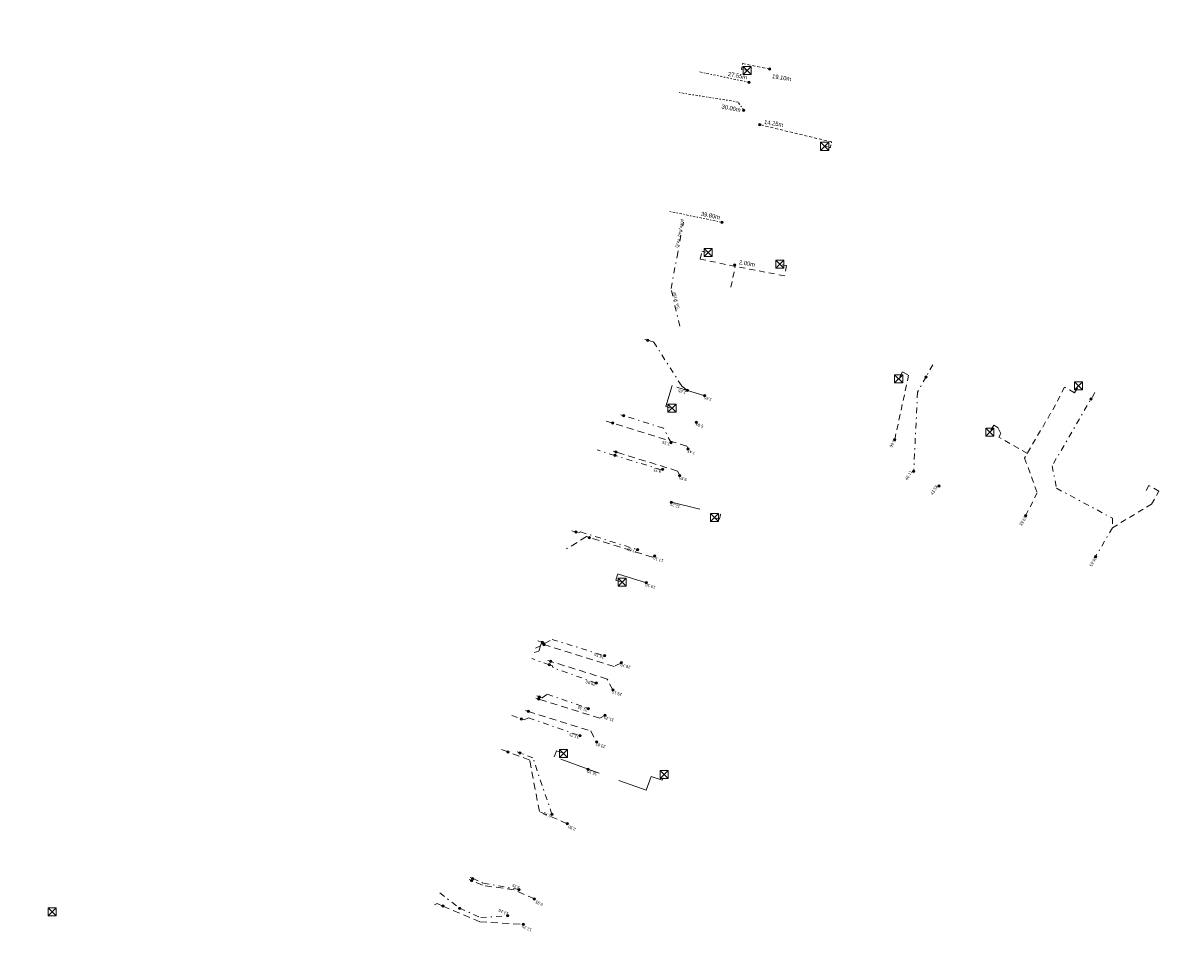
# Model space of a CAD drawing. Header units: inches. Extents: x 0 to 191500, y 0 to 342750.
# Tile 468 of 547: x 188538 to 188638, y 334675 to 334753. Entities that reach past the tile are written whole.
import ezdxf

# ---------------------------------------------------------------- set-up
doc = ezdxf.new("R2010")
doc.units = ezdxf.units.IN
doc.header["$MEASUREMENT"] = 0
for name, pattern in [('RI-HWA_HUISAANSLUITING', [4.8, 3, -1.8]), ('RI-HWA_KOLKAANSLUITING', [4.3, 2.5, -1.8]), ('RI-VWA_HUISAANSLUITING', [6.1, 2.5, -1.8, 0, -1.8])]:
    doc.linetypes.add(name, pattern=pattern)
doc.layers.get('0').update_dxf_attribs({"lineweight": 20})
for name, color, linetype, lineweight in [('ECW', 150, 'Continuous', 20), ('N-WE-RI-HWA-MAATVOERING-T25', 151, 'Continuous', 20), ('N-WE-RI-HWA_HUISAANSLUITING', 150, 'RI-HWA_HUISAANSLUITING', 20), ('N-WE-RI-HWA_KOLK-S', 150, 'Continuous', 20), ('N-WE-RI-HWA_KOLKAANSLUITING', 150, 'RI-HWA_KOLKAANSLUITING', 20), ('N-WE-RI-HWA_KOLKAANSLUITING_PVC_160-G', 150, 'RI-HWA_KOLKAANSLUITING', 20), ('N-WE-RI-HWA_RIOOLPUT_ONTSTOPPINGSPUT-G', 150, 'Continuous', 20), ('N-WE-RI-INLAAT', 7, 'Continuous', 20), ('N-WE-RI-VWA-MAATVOERING-T25', 30, 'Continuous', 20), ('N-WE-RI-VWA_HUISAANSLUITING', 20, 'RI-VWA_HUISAANSLUITING', 20), ('N-WE-RI-VWA_HUISAANSLUITING_PVC_160-G', 20, 'RI-VWA_HUISAANSLUITING', 20), ('N-WE-RI-VWA_RIOOLPUT_ONTSTOPPINGSPUT-G', 30, 'Continuous', 20), ('Tekst algemeen', 7, 'Continuous', 20)]:
    doc.layers.add(name, color=color, linetype=linetype, lineweight=lineweight)
doc.styles.add('Museo 1_200_25', font='txt', dxfattribs={"height": 0.5})
doc.styles.add('TS 1 op 100', font='tahoma.ttf', dxfattribs={"height": 0.25})
picture_1 = doc.add_image_def('image1.ecw', size_in_pixel=(220000, 285000))

# ---------------------------------------------------------------- blocks, each defined once
blk = doc.blocks.new('A$C2C270354')
h = blk.add_hatch(color=256)
h.dxf.hatch_style = 1
edge = h.paths.add_edge_path()
edge.add_arc((0, 0), 0.1, 0, 360)
blk.add_circle((0, 0), 0.1)

msp = doc.modelspace()

# ---------------------------------------------------------------- linework, layer by layer
at = {"layer": 'N-WE-RI-HWA_HUISAANSLUITING', "ltscale": 0.2}
for points in [[(188595.31539, 334716.47996), (188595.19245, 334716.71351), (188588.82985, 334718.70162), (188588.25699, 334718.87938)], [(188594.59971, 334714.18915), (188594.39232, 334714.585), (188589.10869, 334716.22524), (188588.86992, 334716.29932)], [(188582.61981, 334699.54951), (188582.48076, 334699.1018), (188582.06215, 334698.97876)], [(188589.575, 334698.10578), (188588.95364, 334697.7802), (188582.91774, 334699.66592), (188582.67899, 334699.74007), (188582.61981, 334699.54951), (188582.19722, 334699.36996)], [(188588.8444, 334695.76725), (188588.35253, 334696.70456), (188583.49313, 334698.22403), (188583.25718, 334698.30665)], [(188588.15854, 334693.57189), (188587.71768, 334693.34118), (188582.46117, 334694.97449), (188582.22522, 334695.05711)], [(188581.32367, 334693.99541), (188581.56229, 334693.92086), (188586.93977, 334692.23951), (188587.44285, 334691.28108)], [(188584.92053, 334684.26431), (188582.52191, 334685.30739), (188581.69296, 334689.74063), (188579.81627, 334690.43202), (188579.15942, 334690.67401)], [(188582.09938, 334677.80338), (188580.34504, 334678.57433), (188577.62713, 334678.96888), (188576.71063, 334679.3689), (188576.4815, 334679.4689)], [(188573.50699, 334677.30319), (188573.72623, 334677.39808), (188574.22113, 334677.18176), (188577.39641, 334675.83467), (188581.13899, 334675.60391)]]:
    msp.add_lwpolyline(points, dxfattribs=at)
at = {"layer": 'N-WE-RI-HWA_HUISAANSLUITING', "ltscale": 0.2, "elevation": 44.04}
msp.add_lwpolyline([(188592.43774, 334707.269), (188592.25357, 334707.17246), (188586.82407, 334708.86873), (188586.58532, 334708.94288), (188584.848, 334707.894)], dxfattribs=at)
at = {"layer": 'N-WE-RI-HWA_KOLK-S'}
for p, q in [((188606.71286, 334742.84625), (188606.71137, 334742.1498)), ((188606.71137, 334742.1498), (188607.40932, 334742.84475)), ((188607.40782, 334742.1483), (188606.71286, 334742.84625)), ((188607.40932, 334742.84475), (188606.71286, 334742.84625)), ((188607.40782, 334742.1483), (188607.40932, 334742.84475)), ((188606.71137, 334742.1498), (188607.40782, 334742.1483)), ((188596.69652, 334733.71197, 43.941), (188596.69503, 334733.01552, 43.941)), ((188596.69503, 334733.01552, 43.941), (188597.39297, 334733.71048, 43.941)), ((188596.69503, 334733.01552, 43.941), (188597.39148, 334733.01403, 43.941)), ((188596.69652, 334733.71197, 43.941), (188597.39148, 334733.01403, 43.941)), ((188597.39297, 334733.71048, 43.941), (188596.69652, 334733.71197, 43.941)), ((188597.39148, 334733.01403, 43.941), (188597.39297, 334733.71048, 43.941)), ((188602.86362, 334732.71372), (188602.86212, 334732.01726)), ((188602.86212, 334732.01726), (188603.56007, 334732.71222)), ((188602.86212, 334732.01726), (188603.55858, 334732.01577)), ((188602.86362, 334732.71372), (188603.55858, 334732.01577)), ((188603.56007, 334732.71222), (188602.86362, 334732.71372)), ((188603.55858, 334732.01577), (188603.56007, 334732.71222)), ((188613.07552, 334722.85497, 43.717), (188613.07403, 334722.15852, 43.717)), ((188613.07403, 334722.15852, 43.717), (188613.77197, 334722.85348, 43.717)), ((188613.07552, 334722.85497, 43.717), (188613.77048, 334722.15703, 43.717)), ((188613.77197, 334722.85348, 43.717), (188613.07552, 334722.85497, 43.717)), ((188613.77048, 334722.15703, 43.717), (188613.77197, 334722.85348, 43.717)), ((188613.07403, 334722.15852, 43.717), (188613.77048, 334722.15703, 43.717)), ((188628.54552, 334722.25497, 43.493), (188628.54403, 334721.55852, 43.493)), ((188628.54403, 334721.55852, 43.493), (188629.24197, 334722.25348, 43.493)), ((188628.54552, 334722.25497, 43.493), (188629.24048, 334721.55703, 43.493)), ((188629.24197, 334722.25348, 43.493), (188628.54552, 334722.25497, 43.493)), ((188629.24048, 334721.55703, 43.493), (188629.24197, 334722.25348, 43.493)), ((188628.54403, 334721.55852, 43.493), (188629.24048, 334721.55703, 43.493)), ((188593.58052, 334720.33097, 43.993), (188593.57903, 334719.63452, 43.993)), ((188593.57903, 334719.63452, 43.993), (188594.27697, 334720.32948, 43.993)), ((188593.58052, 334720.33097, 43.993), (188594.27548, 334719.63303, 43.993)), ((188594.27697, 334720.32948, 43.993), (188593.58052, 334720.33097, 43.993)), ((188594.27548, 334719.63303, 43.993), (188594.27697, 334720.32948, 43.993)), ((188593.57903, 334719.63452, 43.993), (188594.27548, 334719.63303, 43.993)), ((188620.92252, 334718.28297, 43.721), (188620.92103, 334717.58652, 43.721)), ((188620.92103, 334717.58652, 43.721), (188621.61897, 334718.28148, 43.721)), ((188620.92252, 334718.28297, 43.721), (188621.61748, 334717.58503, 43.721)), ((188621.61897, 334718.28148, 43.721), (188620.92252, 334718.28297, 43.721)), ((188621.61748, 334717.58503, 43.721), (188621.61897, 334718.28148, 43.721)), ((188620.92103, 334717.58652, 43.721), (188621.61748, 334717.58503, 43.721)), ((188597.23052, 334710.93097, 44.004), (188597.22903, 334710.23452, 44.004)), ((188597.22903, 334710.23452, 44.004), (188597.92697, 334710.92948, 44.004)), ((188597.23052, 334710.93097, 44.004), (188597.92548, 334710.23303, 44.004)), ((188597.92697, 334710.92948, 44.004), (188597.23052, 334710.93097, 44.004)), ((188597.92548, 334710.23303, 44.004), (188597.92697, 334710.92948, 44.004)), ((188597.22903, 334710.23452, 44.004), (188597.92548, 334710.23303, 44.004)), ((188589.30152, 334705.38197, 44.054), (188589.30003, 334704.68552, 44.054)), ((188589.30003, 334704.68552, 44.054), (188589.99797, 334705.38048, 44.054)), ((188589.30152, 334705.38197, 44.054), (188589.99648, 334704.68403, 44.054)), ((188589.99797, 334705.38048, 44.054), (188589.30152, 334705.38197, 44.054)), ((188589.99648, 334704.68403, 44.054), (188589.99797, 334705.38048, 44.054)), ((188589.30003, 334704.68552, 44.054), (188589.99648, 334704.68403, 44.054)), ((188584.24952, 334690.65797, 44.12), (188584.24803, 334689.96152, 44.12)), ((188584.24803, 334689.96152, 44.12), (188584.94597, 334690.65648, 44.12)), ((188584.24803, 334689.96152, 44.12), (188584.94448, 334689.96003, 44.12)), ((188584.24952, 334690.65797, 44.12), (188584.94448, 334689.96003, 44.12)), ((188584.94597, 334690.65648, 44.12), (188584.24952, 334690.65797, 44.12)), ((188584.94448, 334689.96003, 44.12), (188584.94597, 334690.65648, 44.12)), ((188592.91252, 334688.83697, 44.012), (188592.91103, 334688.14052, 44.012)), ((188592.91103, 334688.14052, 44.012), (188593.60897, 334688.83548, 44.012)), ((188592.91103, 334688.14052, 44.012), (188593.60748, 334688.13903, 44.012)), ((188592.91252, 334688.83697, 44.012), (188593.60748, 334688.13903, 44.012)), ((188593.60897, 334688.83548, 44.012), (188592.91252, 334688.83697, 44.012)), ((188593.60748, 334688.13903, 44.012), (188593.60897, 334688.83548, 44.012)), ((188540.27152, 334677.04197), (188540.27003, 334676.34552)), ((188540.27003, 334676.34552), (188540.96797, 334677.04048)), ((188540.27152, 334677.04197), (188540.96648, 334676.34403)), ((188540.96797, 334677.04048), (188540.27152, 334677.04197)), ((188540.96648, 334676.34403), (188540.96797, 334677.04048)), ((188540.27003, 334676.34552), (188540.96648, 334676.34403))]:
    msp.add_line(p, q, dxfattribs=at)
at = {"layer": 'N-WE-RI-HWA_KOLKAANSLUITING', "ltscale": 0.2}
for points in [[(188598.99498, 334730.38079), (188599.36552, 334732.1791), (188596.35237, 334732.79995), (188596.49286, 334733.48177), (188596.84921, 334733.40835)], [(188603.40589, 334732.31939), (188603.77506, 334732.25028), (188603.60477, 334731.3643), (188599.36552, 334732.1791)]]:
    msp.add_lwpolyline(points, dxfattribs=at)
for points, elevation in [([(188613.51935, 334722.68126), (188613.76731, 334723.11544), (188614.28252, 334722.82121), (188613.0908, 334717.291)], 43.717), ([(188628.79665, 334721.73074), (188628.54212, 334721.30037), (188627.68957, 334721.79761), (188626.92839, 334720.28797), (188624.25653, 334715.68781), (188625.35008, 334712.71207), (188624.33924, 334710.73409)], 43.493), ([(188624.49714, 334716.10207), (188622.0327, 334717.49648), (188622.21709, 334717.82236), (188621.9766, 334718.29274), (188621.60806, 334718.51324), (188621.36635, 334718.10926)], 43.493), ([(188631.80763, 334709.7059), (188635.17249, 334711.73267), (188635.80256, 334712.84554), (188634.95527, 334713.33945), (188634.68235, 334712.87126)], 43.749)]:
    msp.add_lwpolyline(points, dxfattribs=dict(at, elevation=elevation))
at = {"layer": 'N-WE-RI-HWA_KOLKAANSLUITING'}
for points in [[(188596.74474, 334721.05508), (188593.95124, 334721.9232), (188593.39889, 334720.13113), (188593.73337, 334720.02804)], [(188593.88402, 334711.89834), (188598.11569, 334710.85294), (188598.00311, 334710.45966), (188597.7701, 334710.52636)], [(188591.72205, 334704.9782), (188589.26483, 334705.74418), (188589.09673, 334705.20295), (188589.45756, 334705.09089)], [(188593.15721, 334688.20616), (188593.0903, 334688.01768), (188592.14161, 334688.33326), (188591.71934, 334687.1438), (188586.71225, 334688.94255), (188583.80832, 334690.00925), (188583.99969, 334690.53021), (188584.40985, 334690.37955)]]:
    msp.add_lwpolyline(points, dxfattribs=at)
at = {"layer": 'N-WE-RI-HWA_KOLKAANSLUITING_PVC_160-G', "ltscale": 0.1}
for points in [[(188600.40224, 334749.02387), (188599.91007, 334749.11196), (188599.99815, 334749.60414), (188602.33846, 334749.13113)], [(188607.06034, 334742.49727), (188607.54905, 334742.39161), (188607.65471, 334742.88032), (188601.48403, 334744.35698)]]:
    msp.add_lwpolyline(points, dxfattribs=at)
at = {"layer": 'N-WE-RI-HWA_RIOOLPUT_ONTSTOPPINGSPUT-G'}
for p, q in [((188588.80931, 334718.79949), (188588.85039, 334718.60375)), ((188588.92771, 334718.72216), (188588.73198, 334718.68108)), ((188589.20655, 334716.24578), (188589.01082, 334716.2047)), ((188589.08815, 334716.3231), (188589.12922, 334716.12737)), ((188586.92194, 334708.88927, 44.04), (188586.72621, 334708.84819, 44.04)), ((188586.80354, 334708.9666, 44.04), (188586.84461, 334708.77086, 44.04)), ((188583.01561, 334699.68645), (188582.81987, 334699.64538)), ((188582.8972, 334699.76378), (188582.93828, 334699.56805)), ((188583.591, 334698.24457), (188583.39526, 334698.20349)), ((188583.47259, 334698.3219), (188583.51367, 334698.12616)), ((188582.55904, 334694.99503), (188582.3633, 334694.95395)), ((188582.44063, 334695.07236), (188582.48171, 334694.87662)), ((188581.66016, 334693.9414), (188581.46442, 334693.90033)), ((188581.54175, 334694.01873), (188581.58283, 334693.823)), ((188579.91414, 334690.45256), (188579.7184, 334690.41148)), ((188579.79573, 334690.52989), (188579.83681, 334690.33415)), ((188576.80849, 334679.38944), (188576.61276, 334679.34836)), ((188576.69009, 334679.46677), (188576.73116, 334679.27103)), ((188574.319, 334677.2023), (188574.12326, 334677.16122)), ((188574.20059, 334677.27963), (188574.24167, 334677.08389))]:
    msp.add_line(p, q, dxfattribs=at)
for centre in [(188588.82985, 334718.70162), (188589.10869, 334716.22524), (188586.82407, 334708.86873, 44.04), (188582.91774, 334699.66592), (188583.49313, 334698.22403), (188582.46117, 334694.97449), (188581.56229, 334693.92086), (188579.81627, 334690.43202), (188576.71063, 334679.3689), (188574.22113, 334677.18176)]:
    msp.add_circle(centre, 0.1, dxfattribs=at)
at = {"layer": 'N-WE-RI-VWA_HUISAANSLUITING', "ltscale": 0.2}
for points in [[(188594.59436, 334727.03619), (188593.84584, 334730.28345), (188594.36527, 334733.03485), (188594.9218, 334735.98277)], [(188591.58521, 334725.8866), (188591.82747, 334725.8249), (188592.35158, 334725.69198), (188594.75447, 334721.90542), (188595.239, 334721.52325)], [(188616.35883, 334723.72635), (188615.77879, 334722.67585), (188615.05372, 334721.36273), (188614.71976, 334714.56796)], [(188630.31194, 334721.34897), (188626.63104, 334715.04493), (188627.00275, 334713.10216), (188631.80763, 334710.53426), (188631.80763, 334709.7059), (188630.36087, 334707.22397)], [(188593.84497, 334717.03474), (188593.19181, 334718.27639), (188589.7616, 334719.34174), (188589.52283, 334719.41583)], [(188593.13313, 334714.74274), (188593.02092, 334714.68371), (188589.01629, 334715.92747), (188587.48862, 334716.4031)], [(188585.32559, 334709.44164), (188585.90106, 334709.26291), (188586.06026, 334709.34665), (188590.98243, 334707.81793)], [(188582.38917, 334699.9872), (188582.77093, 334699.86858), (188583.00968, 334699.79443), (188583.61047, 334700.11047), (188588.15021, 334698.69872)], [(188587.42353, 334696.35897), (188583.71749, 334697.65674), (188583.62806, 334697.85281), (188583.39118, 334697.93273), (188581.88107, 334698.46162)], [(188582.29124, 334695.24565), (188582.52719, 334695.16303), (188582.76329, 334695.08082), (188583.20095, 334695.40823), (188586.74135, 334694.16247)], [(188580.16265, 334693.55434), (188580.96489, 334693.27342), (188581.20364, 334693.19927), (188581.59902, 334693.36897), (188586.01467, 334691.82271)], [(188583.60176, 334685.06095), (188581.96813, 334689.93605), (188580.84173, 334690.34984), (188580.60577, 334690.43246)], [(188576.55674, 334679.65326), (188576.78582, 334679.55314), (188577.70226, 334679.15298), (188580.77854, 334678.60093)], [(188573.95725, 334678.32777), (188575.65207, 334676.99372), (188577.48496, 334676.19339), (188579.79742, 334676.35595)]]:
    msp.add_lwpolyline(points, dxfattribs=at)
at = {"layer": 'N-WE-RI-VWA_HUISAANSLUITING_PVC_160-G', "ltscale": 0.08}
for points in [[(188600.55839, 334747.99849), (188596.18107, 334748.91967)], [(188600.09108, 334745.59348), (188599.62101, 334746.30384), (188594.483, 334747.131)], [(188598.2218, 334735.9734), (188593.66772, 334736.90873)]]:
    msp.add_lwpolyline(points, dxfattribs=at)
at = {"layer": 'N-WE-RI-VWA_RIOOLPUT_ONTSTOPPINGSPUT-G'}
for p, q in [((188591.9176, 334725.86822), (188591.73735, 334725.78157)), ((188591.78415, 334725.91502), (188591.8708, 334725.73477)), ((188615.86891, 334722.71918), (188615.68866, 334722.63252)), ((188615.73546, 334722.76598), (188615.82211, 334722.58573)), ((188630.06645, 334720.8175), (188629.8862, 334720.73085)), ((188629.933, 334720.8643), (188630.01965, 334720.68405)), ((188589.85173, 334719.38507), (188589.67148, 334719.29841)), ((188589.71827, 334719.43187), (188589.80493, 334719.25162)), ((188589.10642, 334715.97079), (188588.92616, 334715.88414)), ((188588.97296, 334716.01759), (188589.05962, 334715.83734)), ((188585.75244, 334709.38039), (188585.57219, 334709.29373)), ((188585.61899, 334709.42719), (188585.70564, 334709.24693)), ((188582.86105, 334699.91191), (188582.6808, 334699.82525)), ((188582.7276, 334699.95871), (188582.81425, 334699.77846)), ((188583.4813, 334697.97606), (188583.30105, 334697.88941)), ((188583.34785, 334698.02286), (188583.4345, 334697.84261)), ((188582.61732, 334695.20635), (188582.43707, 334695.1197)), ((188582.48386, 334695.25315), (188582.57052, 334695.0729)), ((188581.05501, 334693.31675), (188580.87476, 334693.23009)), ((188580.92156, 334693.36355), (188581.00821, 334693.18329)), ((188580.93185, 334690.39317), (188580.7516, 334690.30651)), ((188580.7984, 334690.43996), (188580.88505, 334690.25971)), ((188576.87594, 334679.59647), (188576.69569, 334679.50981)), ((188576.74249, 334679.64327), (188576.82915, 334679.46301)), ((188575.7422, 334677.03704), (188575.56195, 334676.95039)), ((188575.60875, 334677.08384), (188575.6954, 334676.90359))]:
    msp.add_line(p, q, dxfattribs=at)
for centre in [(188591.82747, 334725.8249), (188615.77879, 334722.67585), (188629.97632, 334720.77418), (188589.7616, 334719.34174), (188589.01629, 334715.92747), (188585.66231, 334709.33706), (188582.77093, 334699.86858), (188583.39118, 334697.93273), (188582.52719, 334695.16303), (188580.96489, 334693.27342), (188580.84173, 334690.34984), (188576.78582, 334679.55314), (188575.65207, 334676.99372)]:
    msp.add_circle(centre, 0.1, dxfattribs=at)

# ---------------------------------------------------------------- block references
at = {"layer": 'N-WE-RI-INLAAT', "rotation": 0.06357443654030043}
for p in [(188595.239, 334721.52325), (188596.74474, 334721.05508), (188596.03108, 334718.77076), (188593.84497, 334717.03474), (188613.0908, 334717.291, 43.717), (188595.31539, 334716.47996), (188593.13313, 334714.74274), (188594.59971, 334714.18915), (188614.71976, 334714.56796), (188616.90459, 334713.29226, 43.994), (188593.88402, 334711.89834), (188624.33924, 334710.73409, 43.493), (188590.98243, 334707.81793), (188592.43774, 334707.269, 44.04), (188630.36087, 334707.22397), (188591.72205, 334704.9782), (188588.15021, 334698.69872), (188589.575, 334698.10578), (188587.42353, 334696.35897), (188588.8444, 334695.76725), (188586.74135, 334694.16247), (188588.15854, 334693.57189), (188586.01467, 334691.82271), (188587.44285, 334691.28108), (188586.71225, 334688.94255), (188583.60176, 334685.06095), (188584.92053, 334684.26431), (188580.77854, 334678.60093), (188582.09938, 334677.80338), (188579.79742, 334676.35595), (188581.13899, 334675.60391)]:
    msp.add_blockref('A$C2C270354', p, dxfattribs=at)

# ---------------------------------------------------------------- texts
at = {"layer": 'N-WE-RI-HWA-MAATVOERING-T25', "char_height": 0.25, "attachment_point": 1, "style": 'TS 1 op 100'}
for s, insert, rotation in [('2.65', (188597.3042, 334720.58848), 162.9481941), ('5.05', (188596.58708, 334718.28881), 162.9481941), ('6.66', (188613.18584, 334717.178), 239.8579358), ('7.45', (188595.87139, 334715.998), 162.9481941), ('9.85', (188595.1557, 334713.7072), 162.9481941), ('12.25', (188594.57664, 334711.37396), 162.9481941), ('19.68', (188624.45133, 334710.61114), 239.8579358), ('17.10', (188593.14233, 334706.7409), 162.9481941), ('26.65', (188630.47296, 334707.10103), 239.8579358), ('19.50', (188592.4513, 334704.44244), 162.9481941), ('26.70', (188590.30955, 334697.56837), 162.9481941), ('29.15', (188589.58074, 334695.22929), 162.9481941), ('31.45', (188588.89309, 334693.03449), 162.9481941), ('33.85', (188588.1774, 334690.74368), 162.9481941), ('36.30', (188587.4468, 334688.40515), 162.9481941), ('2.90', (188585.58463, 334683.64195), 155.9964361), ('9.95', (188582.76349, 334677.18102), 155.9964361), ('12.35', (188581.8031, 334674.98155), 155.9964361)]:
    msp.add_mtext_dynamic_manual_height_columns(s, width=1.3534026, gutter_width=2.5, heights=[0], dxfattribs=dict(at, insert=insert, rotation=rotation))
at = {"layer": 'N-WE-RI-VWA-MAATVOERING-T25', "char_height": 0.25, "attachment_point": 1, "style": 'TS 1 op 100'}
for s, insert, rotation in [('2.65', (188595.08947, 334721.21122), 164.8181223), ('7.35', (188593.71912, 334716.7639), 164.8117751), ('9.75', (188592.96146, 334714.40917), 164.8117751), ('46.11', (188613.96519, 334713.89894), 59.8579358), ('43.58', (188616.15002, 334712.62324), 59.8579358), ('17.00', (188590.89283, 334707.53369), 164.8117751), ('26.55', (188588.02778, 334698.42731), 161.0883864), ('29.00', (188587.30111, 334696.08756), 161.0883864), ('31.30', (188586.61892, 334693.89106), 161.0883864), ('33.75', (188585.89225, 334691.5513), 161.0883864), ('2.70', (188583.45893, 334684.7997), 156.6992122), ('9.75', (188580.77251, 334678.60651), 156.126388), ('12.20', (188579.78638, 334676.37073), 156.2196972)]:
    msp.add_mtext_dynamic_manual_height_columns(s, width=1.3534026, gutter_width=2.5, heights=[0], dxfattribs=dict(at, insert=insert, rotation=rotation))
at = {"layer": 'Tekst algemeen', "char_height": 0.25, "attachment_point": 1, "style": 'TS 1 op 100'}
for s, insert, rotation in [('{\\fISOCPEUR|b0|i0|c0|p34;Gres bestaand}', (188594.19726, 334733.81705), 78.9600328), ('{\\fISOCPEUR|b0|i0|c0|p34;5m %%C}160', (188594.35544, 334728.50957), 105.0100164)]:
    msp.add_mtext_dynamic_manual_height_columns(s, width=4.8644806, gutter_width=2.5, heights=[0], dxfattribs=dict(at, insert=insert, rotation=rotation))

# ---------------------------------------------------------------- pictures from other files: only their frames are drawn
at = {"layer": 'ECW'}
image = msp.add_image(picture_1, insert=(180500, 328500), size_in_units=(11000, 14250), dxfattribs=at)
image.dxf.flags = 7

# ---------------------------------------------------------------- next in the draw order: texts
at = {"layer": 'N-WE-RI-HWA-MAATVOERING-T25', "char_height": 0.36, "attachment_point": 7, "rotation": 350.8358295, "style": 'Museo 1_200_25', "bg_fill": 3, "box_fill_scale": 1.05, "bg_fill_color": 256, "bg_fill_transparency": 0}
for s, insert in [('19.10m', (188602.51695, 334748.35664)), ('14.25m', (188601.8323, 334744.42255)), ('2.00m', (188599.6742, 334732.36415))]:
    msp.add_mtext_dynamic_manual_height_columns(s, width=0.2330407, gutter_width=9, heights=[0], dxfattribs=dict(at, insert=insert))
at = {"layer": 'N-WE-RI-VWA-MAATVOERING-T25', "char_height": 0.36, "attachment_point": 9, "rotation": 349.0038821, "style": 'Museo 1_200_25', "bg_fill": 3, "box_fill_scale": 1.05, "bg_fill_color": 256, "bg_fill_transparency": 0}
for s, insert in [('27.55m', (188600.35356, 334748.23651)), ('30.00m', (188599.7971, 334745.43086)), ('39.80m', (188598.01697, 334736.21142))]:
    msp.add_mtext_dynamic_manual_height_columns(s, width=0.2330407, gutter_width=9, heights=[0], dxfattribs=dict(at, insert=insert))

# ---------------------------------------------------------------- next in the draw order: linework, layer by layer
at = {"layer": 'N-WE-RI-HWA_KOLK-S'}
for p, q in [((188600.05477, 334749.37285), (188600.05327, 334748.67639)), ((188600.05327, 334748.67639), (188600.75122, 334749.37135)), ((188600.05327, 334748.67639), (188600.74972, 334748.6749)), ((188600.74972, 334748.6749), (188600.05477, 334749.37285)), ((188600.75122, 334749.37135), (188600.05477, 334749.37285)), ((188600.74972, 334748.6749), (188600.75122, 334749.37135))]:
    msp.add_line(p, q, dxfattribs=at)

# ---------------------------------------------------------------- next in the draw order: block references
at = {"layer": 'N-WE-RI-INLAAT', "rotation": 0.06357443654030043}
for p in [(188602.33846, 334749.13113), (188600.55839, 334747.99849), (188600.09108, 334745.59348), (188601.48403, 334744.35698), (188598.2218, 334735.9734), (188599.32592, 334732.29858)]:
    msp.add_blockref('A$C2C270354', p, dxfattribs=at)

doc.saveas('drawing.dxf')
